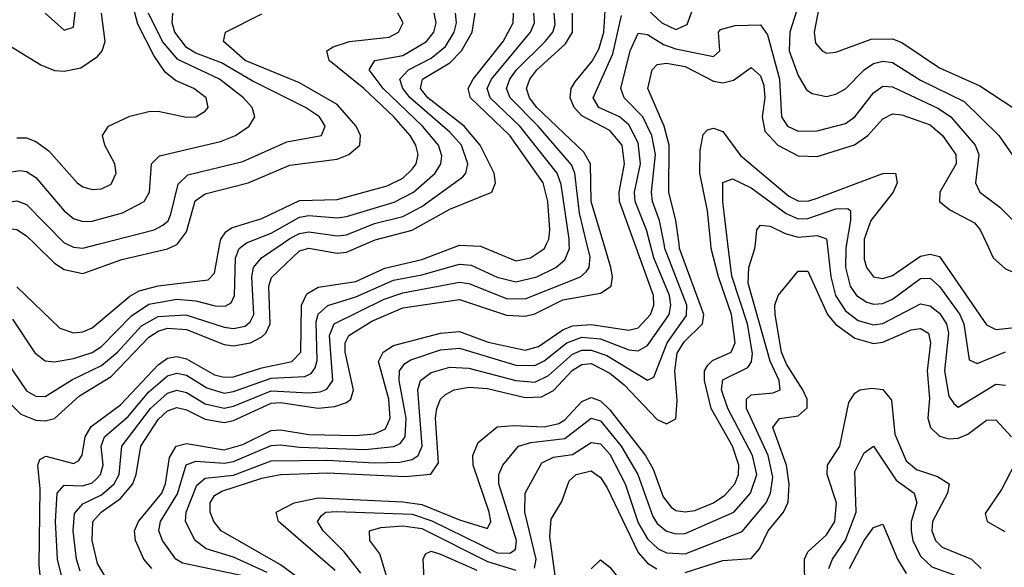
# Model space of a CAD drawing. Header units: inches. Extents: x 990535 to 1117859, y 769386 to 892122.
# Tile 299 of 656: x 1041856 to 1043948, y 879313 to 880476. Entities that reach past the tile are written whole.
import ezdxf

# ---------------------------------------------------------------- set-up
doc = ezdxf.new("R2010")
doc.units = ezdxf.units.IN
doc.header["$MEASUREMENT"] = 0
doc.layers.add('B0847', color=7, linetype='Continuous')
doc.layers.add('B0848', color=7, linetype='Continuous')

msp = doc.modelspace()

# ---------------------------------------------------------------- linework, layer by layer
at = {"layer": 'B0847', "color": 5}
for points, elevation in [([(1041770, 879724.8), (1041858, 879638), (1041890, 879625.6), (1041910, 879624.1), (1041930, 879628.7), (1041983.1, 879676.9), (1042050, 879718.2), (1042130, 879801.7), (1042150, 879814.8), (1042170, 879820.6), (1042210, 879818.3), (1042290, 879786.2), (1042310, 879783.4), (1042346.5, 879790), (1042370, 879802.2), (1042378.8, 879810), (1042387.7, 879830), (1042385.2, 879910), (1042391.1, 879928.9), (1042450, 879985), (1042470, 879990.9), (1042530, 879980.5), (1042550, 879982.2), (1042591.4, 880000)], 3820), ([(1041810, 879775.5), (1041870, 879688), (1041890, 879676.1), (1041910, 879675.6), (1041968.3, 879711.7), (1042030, 879741.5), (1042063.8, 879770), (1042114.4, 879825.6), (1042150, 879846), (1042209.1, 879849.1), (1042290, 879823.1), (1042310, 879820), (1042334.6, 879825.4), (1042345.7, 879834.3), (1042353.2, 879850), (1042348.9, 879930), (1042352.8, 879950), (1042369.9, 879970), (1042413.3, 880000)], 3840), ([(1041840.3, 879840.3), (1041888.2, 879768.2), (1041910, 879751.7), (1041930, 879749.4), (1041970, 879756.4), (1042010, 879769.2), (1042030, 879781.8), (1042093.1, 879846.9), (1042130, 879871.9), (1042190, 879882.4), (1042230, 879879), (1042271.4, 879868.6), (1042292.1, 879867.9), (1042305, 879875), (1042312.2, 879890), (1042314.1, 879970), (1042322.3, 879990), (1042335.1, 880000)], 3860), ([(1041850, 879908.4), (1041941, 879821), (1041970, 879810.8), (1041990, 879812.8), (1042010, 879821.5), (1042090, 879888.9), (1042110, 879899.9), (1042150, 879910.7), (1042256.3, 879923.7), (1042270, 879937.8), (1042281.3, 880000)], 3880), ([(1041887.7, 880000), (1041930, 879959), (1041950, 879945.5), (1041990, 879937.4), (1042073, 879967), (1042170, 879989.6), (1042190, 879998.7), (1042191, 880000)], 3920), ([(1041899.8, 879290), (1041897.3, 879317.3), (1041899.2, 879479.2), (1041894.5, 879530), (1041898.5, 879541.5), (1041911.4, 879548.6), (1041970, 879533.6), (1041980.7, 879539.3), (1041988.8, 879551.2), (1041994.8, 879590), (1042008, 879612), (1042070, 879657.8), (1042150, 879742.7), (1042170, 879757.2), (1042190, 879761), (1042210, 879756), (1042270, 879721.6), (1042290, 879716.5), (1042310, 879717.6), (1042370, 879736.8), (1042434, 879750), (1042453, 879770), (1042454.8, 879870), (1042466.2, 879893.8), (1042490, 879907.7), (1042570, 879919.8), (1042631.7, 879948.3), (1042710, 879966.6), (1042790, 879997.3), (1042834.9, 879994.9), (1042910, 879964.1), (1042941.2, 879970), (1042970.6, 879990), (1042975.2, 880000)], 3780), ([(1041945.8, 879290), (1041936.3, 879330), (1041932.2, 879410), (1041935.7, 879470), (1041950, 879487), (1041990, 879485.6), (1042010, 879492.5), (1042019.2, 879500.8), (1042027.8, 879510), (1042033.1, 879530), (1042029.2, 879570), (1042036, 879590), (1042086.5, 879633.5), (1042130, 879685.3), (1042170, 879719.8), (1042190, 879725.6), (1042210, 879721), (1042253.8, 879693.8), (1042290, 879683.1), (1042310, 879686), (1042390, 879714.3), (1042461.6, 879718.4), (1042475.2, 879724.8), (1042483.5, 879736.5), (1042487.7, 879752.3), (1042485.9, 879834.1), (1042490, 879850.4), (1042510.8, 879869.2), (1042570, 879887.2), (1042650, 879922.8), (1042710, 879933.9), (1042790, 879956.8), (1042814.8, 879954.8), (1042870, 879929.2), (1042910, 879919), (1042954.9, 879930), (1042994.6, 879950), (1043014, 879966), (1043023.7, 879990), (1043023.4, 880000)], 3760), ([(1041955.2, 880000), (1041970, 879992.8), (1041990, 879990.9), (1042025.4, 880000)], 3940), ([(1041984.4, 879304.4), (1041976.4, 879330), (1041969.6, 879390), (1041972.6, 879427.4), (1041990, 879447.6), (1042030, 879466.4), (1042056.8, 879490), (1042067.3, 879510), (1042072.8, 879570), (1042133.9, 879650), (1042170, 879682.7), (1042190, 879688.9), (1042210, 879684.4), (1042250, 879660.4), (1042290, 879651), (1042310, 879655), (1042390, 879688), (1042470, 879683.2), (1042494.1, 879685.9), (1042508.5, 879691.5), (1042521.4, 879710), (1042514.4, 879805.6), (1042523.9, 879830), (1042630, 879882.2), (1042670, 879896.3), (1042790, 879918.3), (1042810, 879915.7), (1042890, 879884), (1042930, 879883), (1043047.3, 879930), (1043059.4, 879940.6), (1043066, 879950), (1043067.7, 879972.3), (1043060.9, 880000)], 3740), ([(1042039.3, 879290), (1042021.1, 879321.1), (1042009.6, 879370), (1042011.4, 879410), (1042029, 879430), (1042070, 879458.9), (1042095.9, 879490), (1042103.3, 879510), (1042113.2, 879570), (1042150, 879627), (1042170, 879645.5), (1042190, 879652.1), (1042210, 879647.5), (1042250, 879627.7), (1042290, 879620.8), (1042310, 879624.8), (1042390, 879661.4), (1042410, 879662.8), (1042490, 879651), (1042525.3, 879654.7), (1042550, 879662.8), (1042559.3, 879670), (1042565.1, 879690), (1042547.7, 879770), (1042547.6, 879790), (1042555, 879805), (1042604.1, 879835.9), (1042670, 879864.2), (1042790, 879881.5), (1042890, 879848.8), (1042930, 879846.2), (1042950, 879851.5), (1043010, 879881.4), (1043090, 879895.5), (1043112.2, 879910), (1043115.1, 879930), (1043111.8, 879950), (1043096.9, 880000)], 3720), ([(1042136.6, 879310), (1042119.5, 879330), (1042101.6, 879370), (1042099.7, 879390), (1042108.1, 879410), (1042157.8, 879470), (1042165.4, 879490), (1042174.1, 879545.9), (1042188.4, 879570), (1042210, 879575.5), (1042290, 879562.4), (1042330, 879573.6), (1042390, 879603.7), (1042410, 879605), (1042470, 879595.2), (1042570, 879592.8), (1042610, 879596.6), (1042632.7, 879607.3), (1042642.8, 879630), (1042639.8, 879670), (1042618.4, 879750), (1042628.1, 879770), (1042650, 879783.8), (1042749.7, 879810.3), (1042790, 879813.9), (1042851.2, 879791.2), (1042930, 879774.4), (1042958, 879782), (1043010, 879817.3), (1043030, 879825.9), (1043070, 879828.8), (1043150, 879816.4), (1043170, 879821.7), (1043196, 879850), (1043202.9, 879870), (1043202.5, 879890), (1043162.9, 880000)], 3680), ([(1042330, 879294.6), (1042201.9, 879321.9), (1042187.6, 879330), (1042159.2, 879370), (1042151.2, 879390), (1042154.7, 879410), (1042191, 879469), (1042209.6, 879530.4), (1042230, 879538), (1042290, 879534), (1042310, 879537.3), (1042390, 879571.3), (1042410, 879573.3), (1042450, 879568), (1042590, 879563.3), (1042650.9, 879569.1), (1042663.9, 879576.1), (1042674.7, 879590), (1042676.6, 879630), (1042662.4, 879710), (1042663.1, 879730), (1042674.4, 879745.6), (1042686.6, 879753.4), (1042750, 879774.7), (1042790, 879778.4), (1042910, 879742.6), (1042950, 879741.7), (1042970, 879751.3), (1043018.6, 879790), (1043050, 879801.6), (1043090, 879798.1), (1043150, 879775.1), (1043170, 879772.7), (1043190, 879784.3), (1043235.6, 879850), (1043239.5, 879870), (1043236.6, 879890), (1043203.1, 879970), (1043195.4, 880000)], 3660), ([(1042381.6, 879301.6), (1042310, 879334.1), (1042252.2, 879352.2), (1042228.5, 879370), (1042207.9, 879410), (1042209.5, 879430), (1042232.5, 879487.5), (1042250, 879502.4), (1042310, 879508.6), (1042390, 879539.3), (1042510, 879540.3), (1042610, 879534.7), (1042663.6, 879536.4), (1042690, 879541.9), (1042702.4, 879550), (1042711, 879570), (1042701.4, 879690), (1042707.1, 879710), (1042730, 879726.5), (1042770, 879738), (1042810, 879735.6), (1042910, 879709.4), (1042950, 879706.2), (1042979.4, 879720.6), (1043030, 879765.9), (1043050, 879773.9), (1043070, 879774.4), (1043103.1, 879763.1), (1043190, 879710.5), (1043203, 879717), (1043231.5, 879790), (1043272.5, 879847.5), (1043273.5, 879870), (1043226.8, 879990), (1043224.8, 880000)], 3640), ([(1042460.7, 879280.7), (1042410, 879318.3), (1042283.6, 879390), (1042268.1, 879410), (1042260.5, 879430), (1042260.7, 879450), (1042270, 879465.1), (1042285.6, 879474.4), (1042370, 879502.1), (1042410, 879510), (1042510, 879513.6), (1042674.5, 879505.5), (1042729.6, 879510.4), (1042745.6, 879534.4), (1042739.3, 879630), (1042742, 879650), (1042749.8, 879670.2), (1042760.3, 879679.7), (1042779, 879690), (1042810, 879695.7), (1042850, 879692.6), (1042930, 879673.8), (1042964.7, 879675.3), (1042990, 879688.2), (1043030, 879731.3), (1043050, 879743.9), (1043070, 879745.6), (1043110, 879725.6), (1043140.4, 879700.4), (1043210, 879626.5), (1043230, 879617.6), (1043250, 879628.4), (1043252.8, 879667.2), (1043247.4, 879730), (1043252.4, 879767.6), (1043267.8, 879792.2), (1043306.8, 879830), (1043309.4, 879850), (1043258, 879990), (1043256.7, 880000)], 3620), ([(1042525.9, 879305.9), (1042405.8, 879410), (1042400.7, 879430), (1042439.2, 879450), (1042490, 879460.2), (1042670, 879451.7), (1042710, 879446), (1042790, 879413.6), (1042850, 879395.5), (1042856.7, 879410), (1042853.4, 879430), (1042819.1, 879530), (1042818.9, 879550), (1042830, 879577.6), (1042870, 879610.9), (1042905.8, 879614.2), (1042970, 879611.4), (1043001.5, 879618.5), (1043014.1, 879625.9), (1043050, 879664.8), (1043070, 879673.3), (1043090, 879666.4), (1043110, 879647.7), (1043185.6, 879550), (1043201.4, 879521.4), (1043222.8, 879462.8), (1043240.2, 879440.2), (1043250, 879433.5), (1043270, 879430.3), (1043290, 879433.5), (1043330, 879450), (1043353.8, 879466.2), (1043375.2, 879490), (1043383.3, 879510), (1043383.5, 879530), (1043370, 879570), (1043325, 879650), (1043310.5, 879710), (1043310.6, 879730), (1043317.6, 879742.4), (1043328.1, 879751.9), (1043367.6, 879770), (1043376.2, 879790), (1043368.3, 879850), (1043340.3, 879930), (1043325, 879990), (1043324, 880000)], 3580), ([(1042580.6, 879300.6), (1042545.3, 879345.3), (1042500.5, 879390), (1042488.4, 879410), (1042497.1, 879422.9), (1042506.6, 879430), (1042528.6, 879431.4), (1042690, 879425.4), (1042731.6, 879411.6), (1042870, 879343.8), (1042896.9, 879343.1), (1042909.5, 879350.5), (1042911.3, 879370), (1042873.9, 879490), (1042873.7, 879510), (1042882.4, 879530), (1042915.5, 879570), (1042942.1, 879577.9), (1043013.8, 879586.2), (1043070, 879629.8), (1043090, 879624.1), (1043133.9, 879570), (1043169.1, 879510), (1043200.7, 879420.7), (1043210, 879405.8), (1043230, 879389.8), (1043250, 879383.8), (1043270, 879384.7), (1043372.8, 879430), (1043408.6, 879470), (1043422.2, 879510), (1043412.8, 879550), (1043360.3, 879650), (1043346.6, 879690), (1043350, 879711), (1043402.5, 879737.5), (1043410.9, 879749.1), (1043412.8, 879767.2), (1043401.8, 879830), (1043368.9, 879931.1), (1043360.4, 880000)], 3560), ([(1042949.4, 879310.6), (1042952.9, 879330), (1042928.8, 879430), (1042930, 879470.2), (1042965, 879535), (1042990, 879546.7), (1043030, 879552.7), (1043070, 879578.1), (1043090, 879575.4), (1043110, 879553.2), (1043141.9, 879490), (1043170, 879407.6), (1043190, 879373.2), (1043212.3, 879352.3), (1043230, 879343.2), (1043270, 879341.4), (1043391, 879389), (1043442.1, 879450), (1043451.2, 879470), (1043456, 879504), (1043445.9, 879550), (1043400.1, 879650), (1043399.9, 879670), (1043410, 879679.2), (1043456.7, 879683.3), (1043471.7, 879690), (1043469.3, 879710), (1043450.5, 879750.5), (1043403.8, 879916.2), (1043404.8, 879950), (1043417.7, 879990), (1043418.8, 880000)], 3540), ([(1043571.3, 880000), (1043579.4, 879930), (1043589.4, 879890), (1043610, 879857.7), (1043637.3, 879837.3), (1043670, 879828), (1043690, 879831.1), (1043770, 879872.4), (1043790, 879868.5), (1043810, 879852.9), (1043824.7, 879830), (1043829.1, 879810), (1043820.6, 879730), (1043830, 879676.2), (1043840.5, 879660.5), (1043850, 879653.2), (1043930, 879702.1), (1043950, 879700.1)], 3540), ([(1043612.6, 880000), (1043610.9, 879990), (1043610.2, 879950), (1043620, 879910), (1043633.7, 879890), (1043655.9, 879875.9), (1043670, 879871.8), (1043690, 879873.6), (1043710, 879882.5), (1043770, 879926.1), (1043790, 879927.1), (1043810, 879909.7), (1043853.4, 879850), (1043861.4, 879830), (1043873.4, 879753.4), (1043890, 879745.9), (1043950, 879770.3)], 3560), ([(1043650.2, 880000), (1043650, 879967.8), (1043654.9, 879950), (1043669.6, 879930), (1043690, 879926.1), (1043710, 879933), (1043770, 879974), (1043790, 879978.1), (1043810, 879973.3), (1043910, 879828.1), (1043930, 879818.2), (1043990, 879824.2)], 3580), ([(1043910.3, 880000), (1043924.3, 879970), (1043950, 879947.1), (1043970, 879938.3), (1044010, 879939.2), (1044033.3, 879946.7), (1044050, 879959.5), (1044067.3, 880000)], 3620), ([(1043270, 879301.7), (1043350, 879326.9), (1043410, 879331.7), (1043427.7, 879352.3), (1043446.2, 879390), (1043478.3, 879430), (1043488.8, 879451.2), (1043490.8, 879489.2), (1043484.7, 879530), (1043455.9, 879610), (1043470, 879628.9), (1043510, 879634.5), (1043528.6, 879651.4), (1043528.6, 879670), (1043519.6, 879690), (1043484.7, 879744.7), (1043474.6, 879770), (1043461.2, 879850), (1043460.3, 879870), (1043467.1, 879890), (1043510, 879942.3), (1043530, 879941.8), (1043571.8, 879850), (1043589.3, 879829.3), (1043630, 879799.4), (1043670, 879788), (1043690, 879791.4), (1043750, 879817.2), (1043770, 879820.5), (1043786.4, 879810), (1043790.6, 879790), (1043784, 879730), (1043788.5, 879671.5), (1043785.4, 879630), (1043791.1, 879610), (1043810, 879591.1), (1043830, 879585.4), (1043850, 879587), (1043870, 879595.7), (1043910, 879625.7), (1043930, 879626.4), (1043962.9, 879590)], 3520), ([(1043523.6, 879270), (1043522.9, 879330), (1043530, 879345.4), (1043570, 879381.7), (1043587.8, 879410), (1043591.4, 879450), (1043571.7, 879510), (1043572, 879530), (1043598.5, 879570), (1043617.2, 879662.8), (1043630, 879682.9), (1043641.1, 879690), (1043666.4, 879693.6), (1043690, 879690.8), (1043707.8, 879667.8), (1043715.4, 879595.4), (1043739, 879539), (1043760.9, 879520.9), (1043805.7, 879505.7), (1043830.9, 879490), (1043827, 879470), (1043795.1, 879410), (1043793.8, 879390), (1043801.7, 879370), (1043815.7, 879355.7), (1043877.9, 879330), (1043898.3, 879310)], 3480), ([(1043574.6, 879310), (1043582.8, 879330), (1043610, 879370.1), (1043633.1, 879430), (1043630, 879516.5), (1043650, 879555.7), (1043670, 879570.1), (1043717.7, 879497.7), (1043756.1, 879470), (1043761.9, 879450), (1043750, 879410), (1043749.6, 879390), (1043753.6, 879370), (1043770, 879336.6), (1043793.6, 879313.6), (1043852.5, 879292.5)], 3460), ([(1043979.2, 879550), (1043941.7, 879478.3), (1043906.8, 879426.8), (1043911.3, 879410), (1043948.5, 879388.5)], 3520), ([(1042994, 879290), (1042981.9, 879378.1), (1042985.2, 879414.8), (1043007.6, 879452.4), (1043023.3, 879496.7), (1043037.9, 879510), (1043070, 879517.5), (1043090, 879503.7), (1043103.1, 879483.1), (1043170, 879344.3), (1043190, 879321.8), (1043209.2, 879309.2)], 3520), ([(1042636.8, 879290), (1042621.1, 879341.1), (1042599.9, 879370), (1042599.1, 879390), (1042623, 879397), (1042670, 879401), (1042710, 879395), (1042850, 879325.2), (1042910, 879306.9)], 3540), ([(1043618.8, 879310), (1043650, 879369.6), (1043670, 879397.3), (1043690, 879404.2), (1043720.5, 879330), (1043739.5, 879299.5)], 3440), ([(1042715.3, 879290), (1042713.3, 879330), (1042718.3, 879341.7), (1042730, 879346.7), (1042750, 879340.8), (1042827, 879307)], 3520), ([(1043070.2, 879309.8), (1043090, 879328.6), (1043110, 879313.2), (1043146.6, 879266.6)], 3480)]:
    msp.add_lwpolyline(points, dxfattribs=dict(at, elevation=elevation))
at = {"layer": 'B0848', "color": 5}
for points, elevation in [([(1043170, 880516.7), (1043220.1, 880470), (1043250, 880455.3), (1043273.9, 880466.1), (1043310, 880565.1)], 3660), ([(1043562.7, 880550), (1043543.5, 880450), (1043546.8, 880426.8), (1043560.7, 880410), (1043570, 880405.4), (1043590, 880407.2), (1043664.7, 880435.3), (1043710, 880435.5), (1043730, 880427.9), (1043810, 880374.4), (1043895.6, 880335.6), (1043970, 880287.2)], 3680), ([(1043162.9, 880000), (1043130.4, 880090), (1043129.2, 880110), (1043141.1, 880170), (1043135.6, 880210), (1043110, 880241.1), (1043050, 880271.8), (1043033.8, 880290), (1043025.3, 880310), (1043027.7, 880330), (1043035.8, 880344.2), (1043071.8, 880388.2), (1043086.3, 880413.7), (1043096.7, 880450), (1043101.5, 880518.5)], 3680), ([(1041850, 880225.6), (1041870, 880225.4), (1041890, 880217.6), (1041917.5, 880197.5), (1041977.9, 880130), (1041990, 880121), (1042010, 880115.7), (1042030, 880117.2), (1042050, 880126.9), (1042060.6, 880150), (1042058, 880170), (1042036.6, 880210), (1042031.7, 880230), (1042044.7, 880250), (1042090, 880271.3), (1042130, 880281.4), (1042150, 880282), (1042210, 880269.2), (1042230, 880270.1), (1042250, 880281.7), (1042256.2, 880290), (1042251.8, 880310), (1042225.7, 880330), (1042186.8, 880346.8), (1042164.9, 880364.9), (1042140.5, 880400.5), (1042106.9, 880466.9), (1042095.4, 880510)], 3980), ([(1041910.1, 880490.1), (1041950, 880454), (1041970, 880460.3), (1041975.8, 880510)], 4040), ([(1043511.2, 880510), (1043492.2, 880450), (1043491, 880410), (1043510, 880358), (1043527.6, 880327.6), (1043539.2, 880319.2), (1043570, 880313.5), (1043590, 880317.8), (1043610, 880329.7), (1043650.3, 880369.7), (1043670, 880383.1), (1043690, 880388.3), (1043710, 880385.2), (1043770, 880347.7), (1043862.7, 880302.7), (1043936.2, 880230), (1043970, 880181.1)], 3660), ([(1041293.3, 880000), (1041310, 880027.9), (1041336.5, 880090), (1041415.7, 880190), (1041562.5, 880337.5), (1041630, 880416.7), (1041670, 880450.1), (1041710, 880464.6), (1041750, 880458), (1041838.7, 880418.7), (1041900.5, 880380.5), (1041930, 880368.6), (1041950, 880366.9), (1041985.7, 880374.3), (1042021.5, 880398.5), (1042030.9, 880410), (1042037.7, 880430), (1042030, 880490)], 4020), ([(1041830, 880151.6), (1041856.1, 880156.1), (1041870, 880153.7), (1041890, 880141), (1041950, 880070.1), (1041970, 880054), (1041990, 880047.6), (1042010, 880048.6), (1042074.1, 880065.9), (1042120.4, 880090), (1042131.7, 880110), (1042136.2, 880170), (1042153.1, 880186.9), (1042282.4, 880217.6), (1042314.1, 880230), (1042343.2, 880250), (1042355.4, 880270), (1042349.9, 880290), (1042331.6, 880310), (1042280.3, 880350), (1042191.8, 880391.8), (1042159.2, 880430), (1042129.8, 880490.2)], 3960), ([(1042025.4, 880000), (1042141.6, 880030), (1042160.3, 880039.7), (1042171, 880049), (1042177.2, 880062.8), (1042192.9, 880127.1), (1042213.4, 880146.6), (1042330, 880175), (1042423.5, 880216.5), (1042496.8, 880230), (1042504.8, 880250), (1042492.5, 880270), (1042463.2, 880290), (1042350, 880346.5), (1042284.7, 880384.7), (1042230, 880405.3), (1042210, 880417.3), (1042185.2, 880450), (1042179.8, 880470), (1042181.5, 880490)], 3940), ([(1042191, 880000), (1042210, 880025.5), (1042228.7, 880091.3), (1042250, 880106.5), (1042341.6, 880130), (1042430, 880167.2), (1042530, 880179.8), (1042554.9, 880190), (1042578.7, 880210), (1042579.8, 880230), (1042570.5, 880250), (1042530, 880296.2), (1042450, 880342.2), (1042334.8, 880390), (1042288.9, 880430), (1042292.8, 880450), (1042370, 880488.5)], 3920), ([(1042281.3, 880000), (1042283.1, 880010), (1042294.1, 880025.9), (1042306.1, 880033.9), (1042370, 880054.1), (1042450, 880091.9), (1042530, 880094.2), (1042636.6, 880123.4), (1042670, 880139.4), (1042690, 880158.6), (1042697.9, 880170), (1042702.4, 880190), (1042697.4, 880210), (1042685.2, 880230), (1042650.4, 880270), (1042586.7, 880330), (1042513.1, 880390), (1042508.5, 880410), (1042521.5, 880418.5), (1042556.4, 880430), (1042640.7, 880439.3), (1042660.7, 880450), (1042670.8, 880470), (1042659.4, 880490)], 3880), ([(1042335.1, 880000), (1042337.8, 880002.2), (1042390, 880023), (1042450, 880056.7), (1042470, 880060), (1042530, 880055.2), (1042550, 880058.1), (1042651.2, 880088.8), (1042692.7, 880110), (1042738.5, 880150), (1042750.8, 880170), (1042752.9, 880187.1), (1042745.9, 880210), (1042711.7, 880250), (1042628.1, 880330), (1042598.1, 880370), (1042610.2, 880389.8), (1042670, 880400.6), (1042719.9, 880430), (1042735.6, 880450), (1042740.6, 880470), (1042736.2, 880490)], 3860), ([(1042413.3, 880000), (1042430, 880011.6), (1042450, 880022.3), (1042470, 880025.9), (1042530, 880017.3), (1042550, 880019.2), (1042610, 880043.1), (1042670, 880058.1), (1042710, 880079.6), (1042797.5, 880142.5), (1042803.6, 880150), (1042808, 880170), (1042794.2, 880210), (1042770, 880237.7), (1042685.4, 880310), (1042670, 880330), (1042663.5, 880350), (1042682.1, 880370), (1042730, 880394.5), (1042760.4, 880419.6), (1042779.1, 880450), (1042783.8, 880470), (1042782, 880490)], 3840), ([(1042591.4, 880000), (1042611.4, 880008.6), (1042690, 880029), (1042770, 880074), (1042859.3, 880110), (1042867, 880130), (1042863.6, 880150), (1042834.4, 880210), (1042800, 880250), (1042723, 880310), (1042707.6, 880330), (1042712, 880350), (1042770, 880384.9), (1042794.3, 880410), (1042817.4, 880450), (1042823.4, 880490)], 3820), ([(1042975.2, 880000), (1042979.8, 880010), (1042982, 880030), (1042977.8, 880090), (1042968.1, 880130), (1042897, 880230), (1042813.5, 880310), (1042808.4, 880330), (1042819.2, 880350), (1042883, 880430), (1042904.6, 880470), (1042905.3, 880490)], 3780), ([(1043023.4, 880000), (1043023.1, 880010), (1043006, 880126), (1042998, 880150), (1042918.4, 880250), (1042855.1, 880310), (1042849.2, 880330), (1042858, 880350), (1042940.9, 880450), (1042949.7, 880470), (1042948.2, 880490)], 3760), ([(1043060.9, 880000), (1043045.1, 880065.1), (1043035.3, 880150), (1043028.3, 880168.3), (1042957.1, 880250), (1042897.6, 880310), (1042889.8, 880330), (1042897.2, 880350), (1042911.6, 880370), (1042972.6, 880430), (1042988.8, 880450), (1042993.8, 880466.2), (1042991.7, 880490)], 3740), ([(1043096.9, 880000), (1043070, 880090), (1043068.7, 880170), (1043054.7, 880194.7), (1042954.4, 880290), (1042939.1, 880310), (1042932.3, 880330), (1042939.4, 880350), (1042954.3, 880370), (1043015.2, 880424.8), (1043030.1, 880450), (1043030, 880490)], 3720), ([(1043195.4, 880000), (1043187.7, 880030), (1043163.6, 880090), (1043162.3, 880110), (1043174.5, 880170), (1043170, 880214.5), (1043150, 880253.3), (1043130, 880270.2), (1043086.5, 880290), (1043074.1, 880310), (1043116.1, 880403.9), (1043134.5, 880485.5)], 3660), ([(1043224.8, 880000), (1043215.1, 880050), (1043200.2, 880090), (1043198, 880110), (1043206.7, 880190), (1043198.8, 880230), (1043180.1, 880270), (1043140.4, 880310), (1043132.7, 880330), (1043153.1, 880410), (1043170, 880447.4), (1043190, 880444.8), (1043223.5, 880423.5), (1043250, 880414.1), (1043330, 880398.4), (1043343.6, 880410), (1043340.6, 880450), (1043344.6, 880455.4), (1043375.8, 880464.2), (1043430, 880465.1), (1043444.3, 880444.3), (1043470, 880350), (1043474.6, 880270), (1043487.1, 880250), (1043510, 880239.2), (1043550, 880239.9), (1043610, 880255.5), (1043630.3, 880270), (1043670, 880321.2), (1043690, 880334.9), (1043710, 880333.7), (1043807.8, 880287.8), (1043834.4, 880270), (1043885.7, 880210), (1043893.5, 880190), (1043886.5, 880130), (1043895.4, 880110), (1043938.1, 880078.1), (1043970, 880046.3)], 3640), ([(1043256.7, 880000), (1043250, 880050), (1043234.7, 880110), (1043235.4, 880210), (1043225, 880250), (1043190.2, 880330), (1043199.5, 880370), (1043210, 880381.3), (1043230, 880384.2), (1043270, 880376.9), (1043330, 880345.9), (1043350, 880341.9), (1043372.2, 880347.8), (1043410, 880374.6), (1043430, 880357.4), (1043436.8, 880336.8), (1043438.8, 880310), (1043433.3, 880270), (1043439.3, 880239.3), (1043466.7, 880210), (1043510, 880186.9), (1043550, 880185.9), (1043629.3, 880210.7), (1043657.8, 880230), (1043690, 880265.9), (1043710, 880276.1), (1043730, 880274.5), (1043790, 880252.9), (1043816.6, 880230), (1043844.4, 880190), (1043845.5, 880170), (1043811.1, 880110), (1043810.1, 880090), (1043832.1, 880072.1), (1043884.6, 880044.6), (1043896.3, 880030), (1043910.3, 880000)], 3620), ([(1043324, 880000), (1043317, 880070), (1043301.2, 880150), (1043301.6, 880198.4), (1043307.7, 880232.3), (1043317.4, 880242.6), (1043330, 880245.7), (1043350, 880238.9), (1043387.5, 880187.5), (1043490, 880101.6), (1043510, 880091.5), (1043530, 880090.8), (1043550, 880097.2), (1043690, 880149.7), (1043716.3, 880150), (1043720.2, 880130), (1043711.9, 880110), (1043664.3, 880050), (1043650.2, 880010), (1043650.2, 880000)], 3580), ([(1041435.2, 880000), (1041476.5, 880043.5), (1041530, 880111.8), (1041550, 880130.5), (1041590, 880154.6), (1041610, 880157.4), (1041625.4, 880145.4), (1041670, 880056.8), (1041690, 880037.9), (1041707.8, 880030), (1041730, 880029.5), (1041750, 880037.3), (1041810, 880078.8), (1041830, 880088.9), (1041850, 880091.7), (1041870, 880083.6), (1041950, 880002.5), (1041955.2, 880000)], 3940), ([(1043360.4, 880000), (1043349.4, 880090), (1043349.4, 880130.5), (1043370, 880138.2), (1043410, 880119.4), (1043484.3, 880064.3), (1043510, 880053.4), (1043530, 880054.2), (1043590, 880074.8), (1043615.2, 880075.2), (1043620.9, 880070), (1043621, 880050), (1043612.6, 880000)], 3560), ([(1043418.8, 880000), (1043422, 880030), (1043430, 880039.5), (1043450, 880037.4), (1043481.9, 880021.9), (1043510, 880014.5), (1043550, 880017.8), (1043570, 880011), (1043571.3, 880000)], 3540), ([(1041767, 880000), (1041810, 880026.9), (1041832.7, 880032.7), (1041850, 880030.3), (1041870, 880017.2), (1041887.7, 880000)], 3920)]:
    msp.add_lwpolyline(points, dxfattribs=dict(at, elevation=elevation))

doc.saveas('drawing.dxf')
